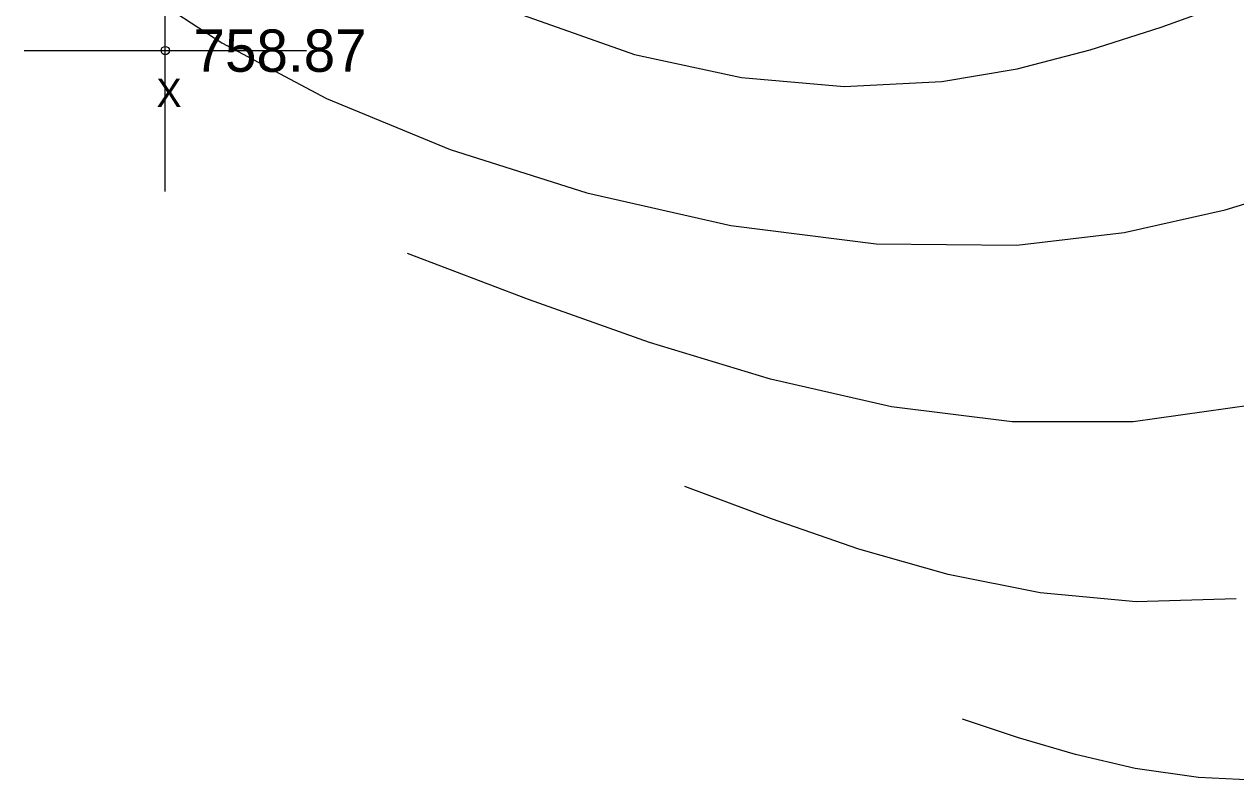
# Model space of a CAD drawing. Extents: x 1378535 to 1380697, y 997729 to 1000024.
# Drawn here: x 1379273.05 to 1379315.99, y 999158.16 to 999184.98 of the extents above; entities that cross this region are included whole.
import ezdxf

# ---------------------------------------------------------------- set-up
doc = ezdxf.new("R2010")
doc.units = 0
for name, color, linetype in [('RD_DTM_Major1', 7, 'Continuous'), ('RD_DTM_Minor1', 7, 'Continuous'), ('RD_EX_Misc', 7, 'Continuous'), ('RD_EX_Misc_txCode', 7, 'Continuous'), ('RD_EX_TX_Misc_ELEV', 7, 'Continuous'), ('RD_SMD_Locator', 7, 'Continuous')]:
    doc.layers.add(name, color=color, linetype=linetype)

msp = doc.modelspace()

# ---------------------------------------------------------------- linework, layer by layer
at = {"layer": 'RD_DTM_Major1'}
msp.add_lwpolyline([(1379290.738, 999185.302), (1379294.684, 999183.916), (1379298.477, 999183.089), (1379302.108, 999182.781), (1379305.568, 999182.952), (1379308.24, 999183.404), (1379310.824, 999184.072), (1379313.348, 999184.885), (1379315.841, 999185.773)], dxfattribs=at)
at = {"layer": 'RD_DTM_Minor1'}
for points in [[(1379278.42, 999185.392), (1379280.052, 999184.321), (1379283.768, 999182.347), (1379288.151, 999180.538), (1379292.994, 999179.003), (1379298.092, 999177.853), (1379303.239, 999177.199), (1379308.229, 999177.151), (1379312.031, 999177.601), (1379315.618, 999178.403), (1379319.013, 999179.439), (1379322.238, 999180.592), (1379325.315, 999181.745), (1379328.267, 999182.78), (1379330.552, 999183.458), (1379332.778, 999183.998), (1379334.954, 999184.414), (1379337.087, 999184.718), (1379339.183, 999184.925), (1379341.252, 999185.045)], [(1379316.544, 999171.482), (1379312.348, 999170.886), (1379308.068, 999170.882), (1379303.785, 999171.422), (1379299.498, 999172.398), (1379295.209, 999173.7), (1379290.919, 999175.221), (1379286.629, 999176.85)], [(1379316.005, 999164.607), (1379312.453, 999164.504), (1379309.062, 999164.819), (1379305.8, 999165.47), (1379302.634, 999166.372), (1379299.533, 999167.442), (1379296.464, 999168.595)], [(1379317.091, 999158.159), (1379314.671, 999158.27), (1379312.425, 999158.598), (1379310.31, 999159.089), (1379308.283, 999159.687), (1379306.3, 999160.34)]]:
    msp.add_lwpolyline(points, dxfattribs=at)
at = {"layer": 'RD_EX_Misc'}
for p, q in [((1379278.052, 999179.048), (1379278.052, 999189.048)), ((1379273.052, 999184.048), (1379283.052, 999184.048))]:
    msp.add_line(p, q, dxfattribs=at)
at = {"layer": 'RD_SMD_Locator'}
msp.add_circle((1379278.052, 999184.048), 0.15, dxfattribs=at)

# ---------------------------------------------------------------- texts
at = {"layer": 'RD_EX_Misc_txCode'}
msp.add_text('X', height=1, dxfattribs=at).set_placement((1379277.737, 999182.048))
at = {"layer": 'RD_EX_TX_Misc_ELEV'}
msp.add_text('758.87', height=1.5, dxfattribs=at).set_placement((1379279.052, 999183.298))

doc.saveas('drawing.dxf')
